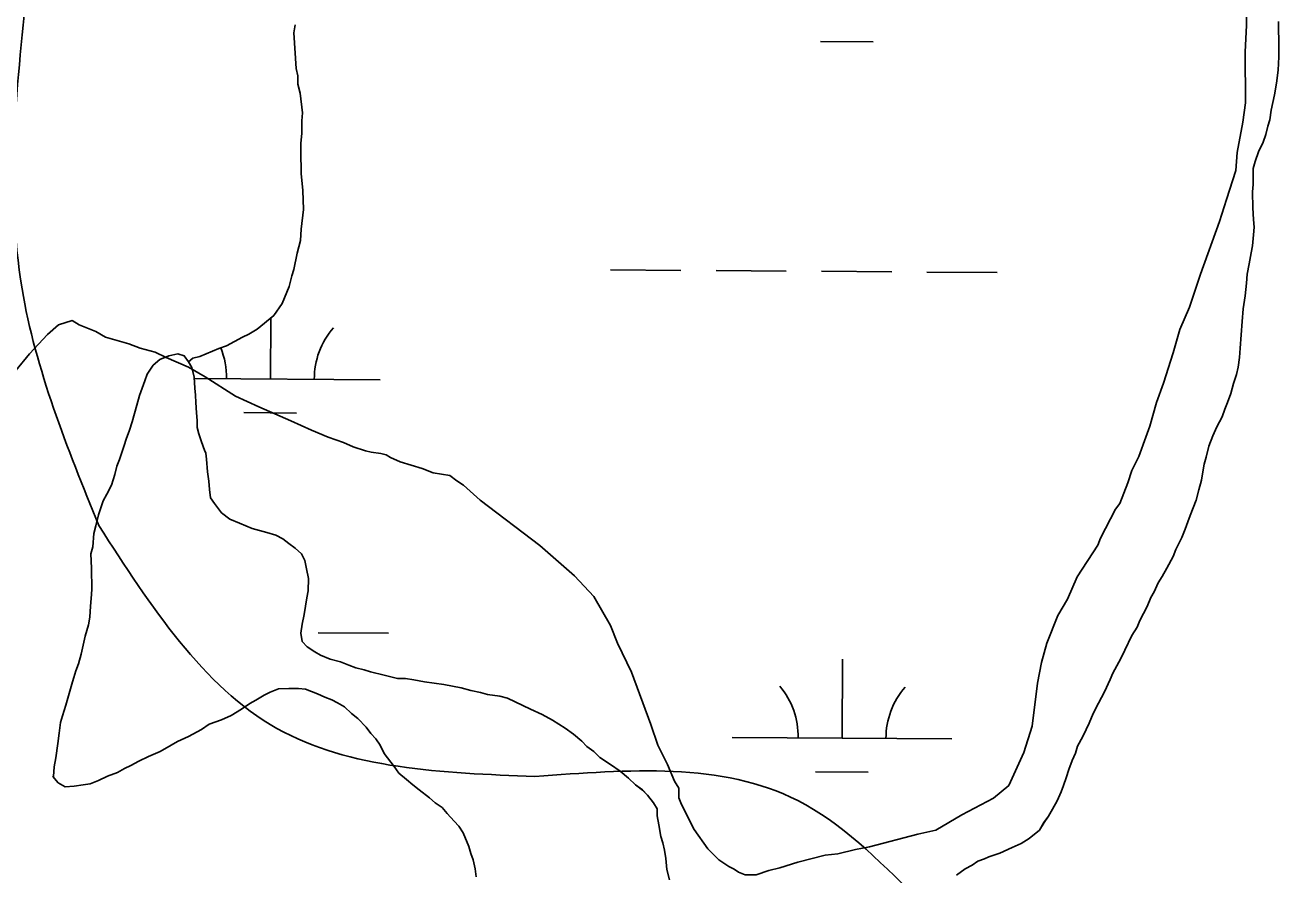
# Model space of a CAD drawing. Extents: x 3172231 to 3210228, y 940198 to 965780.
# Drawn here: x 3185694 to 3186265, y 960362 to 960749 of the extents above; entities that cross this region are included whole.
import ezdxf

# ---------------------------------------------------------------- set-up
doc = ezdxf.new("R2010")
doc.units = 0
for name, color, linetype in [('V-BORW-LINE', 7, 'Continuous'), ('V-SITE-VEGE', 7, 'Continuous'), ('V-TOPO-SHOR', 7, 'Continuous'), ('V-WETL-SWMP', 7, 'Continuous')]:
    doc.layers.add(name, color=color, linetype=linetype)

msp = doc.modelspace()

# ---------------------------------------------------------------- linework, layer by layer
at = {"layer": 'V-BORW-LINE'}
for points in [[(3185728.019, 960520.638), (3185693.072, 960628.475), (3185696.066, 960771.213)], [(3185926.628, 960406.322), (3185809.148, 960428.244), (3185728.019, 960520.638)], [(3186099.842, 960351.637), (3186046.254, 960395.445), (3185926.628, 960406.322)]]:
    msp.add_spline(points, degree=3, dxfattribs=at)
at = {"layer": 'V-SITE-VEGE'}
for points in [[(3186250.626, 960754.106), (3186250.644, 960748.445), (3186250.055, 960736.495), (3186250.132, 960713.228), (3186248.904, 960704.419), (3186246.434, 960690.577), (3186245.832, 960682.399), (3186241.473, 960669.179), (3186238.363, 960659.107), (3186229.636, 960635.182), (3186224.655, 960620.074), (3186220.289, 960609.998), (3186217.178, 960599.297), (3186212.822, 960585.449), (3186209.707, 960576.634), (3186206.598, 960565.933), (3186204.728, 960560.895), (3186201.613, 960552.083), (3186198.49, 960545.785), (3186196.622, 960540.118), (3186192.881, 960530.673), (3186191.003, 960528.15), (3186184.127, 960514.922), (3186182.88, 960511.774), (3186173.496, 960497.278), (3186169.128, 960487.202), (3186164.749, 960479.643), (3186159.76, 960467.05), (3186157.274, 960458.237), (3186155.419, 960448.798), (3186152.967, 960429.295), (3186149.234, 960417.335), (3186142.367, 960402.22), (3186135.469, 960396.537), (3186121.031, 960388.943), (3186109.105, 960381.986), (3186100.936, 960380.073), (3186078.944, 960374.341), (3186072.661, 960373.061), (3186064.491, 960371.148), (3186058.835, 960370.501), (3186046.268, 960367.316), (3186038.101, 960364.775), (3186033.075, 960363.499), (3186027.421, 960361.594), (3186022.391, 960361.578), (3186019.243, 960362.825), (3186017.351, 960364.076), (3186014.832, 960365.326), (3186010.418, 960368.455), (3186005.372, 960373.471), (3185999.056, 960382.252), (3185993.358, 960393.553), (3185992.091, 960396.693), (3185992.074, 960401.092), (3185990.178, 960404.234), (3185987.009, 960411.768), (3185982.578, 960420.558), (3185979.403, 960429.979), (3185970.519, 960453.844), (3185964.189, 960467.031), (3185961.016, 960475.197), (3185953.426, 960488.38), (3185944.591, 960497.78), (3185928.826, 960511.563), (3185901.716, 960532.227), (3185894.147, 960539.119), (3185890.997, 960540.995), (3185887.845, 960543.5), (3185880.294, 960544.733), (3185875.258, 960546.602), (3185865.186, 960549.713), (3185860.779, 960551.585), (3185858.887, 960552.836), (3185856.37, 960553.457), (3185851.966, 960554.071)], [(3185851.966, 960554.071), (3185849.447, 960554.694), (3185843.785, 960556.562), (3185839.373, 960558.434), (3185832.449, 960560.924), (3185824.892, 960564.045), (3185815.444, 960568.416), (3185800.959, 960574.656), (3185790.256, 960579.653), (3185776.387, 960588.41), (3185768.83, 960592.787), (3185758.754, 960597.155), (3185753.716, 960599.654), (3185746.791, 960601.519), (3185741.753, 960603.387), (3185731.052, 960606.496), (3185726.643, 960608.999), (3185719.086, 960612.118), (3185715.936, 960613.994), (3185709.655, 960612.085), (3185704.637, 960607.668), (3185696.492, 960598.837), (3185690.228, 960591.269)]]:
    msp.add_lwpolyline(points, dxfattribs=at)
at = {"layer": 'V-TOPO-SHOR'}
for points in [[(3186265.177, 960750.296), (3186265.144, 960746.485), (3186265.394, 960741.791), (3186265.327, 960734.17), (3186264.978, 960728.016), (3186264.339, 960722.161), (3186263.414, 960716.892), (3186261.884, 960709.869), (3186261.257, 960705.478), (3186260.352, 960702.553), (3186259.439, 960698.75), (3186258.234, 960695.242), (3186256.143, 960690.863), (3186254.638, 960686.481), (3186253.731, 960683.263), (3186253.694, 960679.159), (3186253.663, 960675.936), (3186253.342, 960672.712), (3186253.571, 960665.382), (3186253.815, 960660.103), (3186254.077, 960656.582), (3186253.751, 960653.068), (3186253.415, 960648.087), (3186252.799, 960644.867), (3186251.875, 960639.891), (3186250.954, 960635.209), (3186250.624, 960631.107), (3186249.985, 960625.25), (3186249.053, 960619.394), (3186248.707, 960613.535), (3186247.72, 960601.524), (3186247.388, 960597.129), (3186246.761, 960592.738), (3186246.147, 960589.518), (3186244.644, 960585.426), (3186243.429, 960580.747), (3186241.926, 960576.657), (3186240.728, 960573.734), (3186239.524, 960570.228), (3186237.138, 960565.559), (3186235.342, 960561.471), (3186233.542, 960556.795), (3186232.323, 960551.823), (3186231.416, 960548.605), (3186230.797, 960545.093), (3186230.177, 960541.288), (3186228.964, 960536.901), (3186227.75, 960532.221), (3186225.049, 960525.211), (3186223.85, 960522.289), (3186222.648, 960519.075), (3186221.149, 960515.276), (3186218.46, 960509.73), (3186217.26, 960506.517), (3186214.28, 960501.268), (3186212.193, 960497.475), (3186210.409, 960494.559), (3186208.613, 960490.471), (3186207.124, 960487.845), (3186205.328, 960483.757), (3186202.045, 960477.337), (3186200.847, 960474.417), (3186198.468, 960470.626), (3186195.183, 960463.912), (3186193.391, 960460.117), (3186189.813, 960453.406), (3186188.613, 960450.486), (3186185.926, 960444.94), (3186183.239, 960439.687), (3186180.853, 960435.017), (3186179.055, 960430.636), (3186177.562, 960427.718), (3186176.067, 960424.507), (3186173.683, 960420.13), (3186172.773, 960416.913), (3186171.28, 960413.701), (3186169.777, 960409.612), (3186168.571, 960405.811), (3186167.367, 960402.302), (3186166.166, 960399.382), (3186164.372, 960395.294), (3186162.286, 960391.501), (3186160.498, 960388.294), (3186158.421, 960385.38), (3186156.336, 960381.88), (3186151.611, 960378.111), (3186148.072, 960375.797), (3186143.954, 960374.077), (3186138.361, 960371.486)], [(3185820.321, 960507.729), (3185817.413, 960510.394), (3185814.5, 960512.47), (3185811.881, 960514.547), (3185808.672, 960516.335), (3185804.578, 960517.543), (3185797.85, 960519.364), (3185794.93, 960520.562), (3185792.009, 960521.76), (3185787.628, 960523.558), (3185783.844, 960526.526), (3185780.655, 960530.659), (3185778.92, 960533.313), (3185778.367, 960537.128), (3185778.109, 960540.942), (3185777.561, 960545.05), (3185777.026, 960550.92), (3185776.756, 960553.559), (3185776.182, 960555.032), (3185774.753, 960558.856), (3185773.612, 960562.382), (3185772.758, 960565.321), (3185772.787, 960568.547), (3185772.524, 960572.067), (3185772.275, 960576.759), (3185772.008, 960579.987), (3185771.744, 960583.214), (3185771.496, 960588.201), (3185770.364, 960592.609), (3185768.92, 960595.261), (3185766.892, 960597.917), (3185763.97, 960598.822), (3185759.858, 960597.981), (3185755.737, 960596.258), (3185752.784, 960593.645), (3185750.107, 960589.565), (3185748.909, 960586.645), (3185746.503, 960579.923), (3185745.29, 960575.537), (3185743.171, 960567.932), (3185741.964, 960564.131), (3185740.461, 960560.041), (3185739.556, 960557.119), (3185737.446, 960550.686), (3185736.246, 960547.766), (3185735.335, 960543.962), (3185733.823, 960538.992), (3185731.734, 960534.906), (3185729.951, 960531.992), (3185727.839, 960525.561), (3185726.623, 960520.589), (3185725.711, 960517.078), (3185725.363, 960510.924), (3185724.456, 960507.709), (3185724.689, 960501.256), (3185724.896, 960491.581), (3185724.566, 960487.479), (3185724.243, 960483.962), (3185723.905, 960478.984), (3185723.286, 960475.469), (3185721.773, 960470.208), (3185720.858, 960466.11), (3185719.94, 960462.014), (3185718.73, 960457.627), (3185717.527, 960454.414), (3185716.622, 960451.489), (3185716.016, 960449.443), (3185712.991, 960438.916), (3185711.482, 960433.946), (3185710.575, 960431.021), (3185709.944, 960426.045), (3185709.315, 960421.359), (3185708.379, 960414.918), (3185707.756, 960410.82), (3185707.423, 960406.425), (3185707.13, 960406.427), (3185709.448, 960403.476), (3185712.657, 960401.688), (3185716.764, 960401.944), (3185720.874, 960402.493), (3185724.104, 960403.05), (3185727.927, 960404.481), (3185732.05, 960406.497), (3185736.463, 960408.217), (3185739.703, 960409.948), (3185742.648, 960411.385), (3185746.183, 960413.407), (3185750.599, 960415.42), (3185755.897, 960417.718), (3185760.906, 960420.603), (3185763.853, 960422.336), (3185768.859, 960424.638), (3185774.751, 960427.808), (3185778.29, 960430.122), (3185783.877, 960432.125), (3185788.292, 960434.136), (3185793.009, 960437.026), (3185796.844, 960439.631), (3185799.495, 960441.073), (3185803.326, 960443.383), (3185805.979, 960444.827)], [(3185987.855, 960359.35), (3185986.725, 960364.052), (3185986.184, 960369.041), (3185985.631, 960372.856), (3185984.781, 960376.088), (3185983.927, 960379.029), (3185983.096, 960384.313), (3185982.252, 960388.423), (3185982.283, 960391.649), (3185980.546, 960394.303), (3185977.941, 960397.844), (3185975.616, 960400.209), (3185972.411, 960402.585), (3185969.214, 960405.544), (3185965.432, 960408.803), (3185961.061, 960411.774), (3185956.107, 960415.043), (3185953.492, 960417.705), (3185950.289, 960420.079), (3185947.964, 960422.446), (3185944.182, 960425.705), (3185940.395, 960428.377), (3185934.564, 960431.947), (3185929.897, 960434.628), (3185924.642, 960437.02), (3185917.636, 960440.307), (3185914.133, 960442.097), (3185910.623, 960443.008), (3185905.059, 960443.645), (3185901.841, 960444.553), (3185897.452, 960445.472), (3185893.066, 960446.685), (3185885.164, 960448.221), (3185880.772, 960448.845), (3185876.381, 960449.472), (3185871.404, 960450.396), (3185867.599, 960451.016), (3185864.08, 960451.049), (3185857.938, 960452.568), (3185851.796, 960454.09), (3185848.872, 960454.995), (3185845.069, 960455.909), (3185841.855, 960457.111), (3185838.056, 960458.61), (3185833.377, 960459.825), (3185828.996, 960461.623), (3185826.371, 960463.114), (3185822.875, 960465.489), (3185820.55, 960467.857), (3185819.997, 960471.672), (3185820.622, 960475.77), (3185821.539, 960480.159), (3185822.16, 960483.964), (3185822.78, 960487.772), (3185823.397, 960490.991), (3185823.446, 960496.559), (3185822.606, 960500.965), (3185821.76, 960504.784), (3185820.321, 960507.729)], [(3185805.979, 960444.827), (3185809.802, 960446.259), (3185814.494, 960446.508), (3185818.893, 960446.469), (3185822.115, 960446.148), (3185827.667, 960444.045), (3185830.876, 960442.552), (3185834.091, 960441.349), (3185836.717, 960439.861), (3185839.924, 960438.073), (3185843.123, 960435.111), (3185846.033, 960432.74), (3185849.812, 960428.896), (3185851.837, 960425.944), (3185854.162, 960423.579), (3185856.185, 960420.63), (3185857.912, 960416.802), (3185862.548, 960410.898), (3185864.576, 960407.949), (3185868.066, 960404.985), (3185870.978, 960402.614), (3185873.886, 960400.242), (3185878.545, 960396.683), (3185881.163, 960394.313), (3185884.37, 960392.232), (3185886.69, 960389.574), (3185889.883, 960386.027), (3185891.915, 960383.663), (3185893.94, 960380.714), (3185896.525, 960374.533), (3185897.375, 960371.302), (3185898.522, 960368.359), (3185899.363, 960364.248), (3185899.918, 960360.726)], [(3186138.361, 960371.486), (3186134.242, 960370.059), (3186133.362, 960369.774), (3186131.301, 960368.912), (3186128.358, 960367.767), (3186125.704, 960366.03), (3186122.464, 960364.302), (3186118.626, 960361.404)]]:
    msp.add_lwpolyline(points, dxfattribs=at)
at = {"layer": 'V-WETL-SWMP'}
for p, q in [((3186056.629, 960741.11), (3186080.628, 960740.946)), ((3185961.075, 960637.118), (3185993.074, 960636.9)), ((3186009.074, 960636.791), (3186041.073, 960636.573)), ((3186057.072, 960636.464), (3186089.072, 960636.246)), ((3186105.071, 960636.138), (3186137.07, 960635.92)), ((3185806.141, 960587.429), (3185806.33, 960615.162)), ((3185771.525, 960587.665), (3185856.14, 960587.089)), ((3185794.036, 960572.08), (3185818.036, 960571.917)), ((3185827.947, 960471.846), (3185859.946, 960471.628)), ((3186066.468, 960423.792), (3186066.714, 960459.791)), ((3186016.47, 960424.132), (3186116.467, 960423.451)), ((3186054.364, 960408.443), (3186078.363, 960408.279))]:
    msp.add_line(p, q, dxfattribs=at)
for points in [[(3185797.851, 960519.363), (3185794.93, 960520.562), (3185792.009, 960521.761), (3185787.628, 960523.559), (3185783.843, 960526.525), (3185780.656, 960530.658), (3185778.92, 960533.312), (3185778.368, 960537.128), (3185778.109, 960540.942), (3185777.56, 960545.051), (3185777.026, 960550.919), (3185776.756, 960553.56), (3185776.183, 960555.031), (3185774.752, 960558.855), (3185773.611, 960562.383), (3185772.758, 960565.322), (3185772.786, 960568.547), (3185772.525, 960572.067), (3185772.274, 960576.76), (3185772.009, 960579.987), (3185771.745, 960583.215), (3185771.497, 960588.201), (3185770.364, 960592.608), (3185768.921, 960595.26), (3185770.794, 960596.944), (3185773.994, 960597.626), (3185782.612, 960601.262), (3185786.125, 960602.589), (3185793.456, 960606.53), (3185796.328, 960607.849), (3185800.15, 960610.143), (3185807.774, 960616.334), (3185811.556, 960621.835), (3185814.668, 960629.574), (3185815.892, 960634.403), (3185816.819, 960637.302), (3185818.331, 960644.7), (3185819.864, 960650.495), (3185820.121, 960655.632), (3185821.293, 960664.631), (3185820.865, 960673.289), (3185820.128, 960680.98), (3185820, 960691.246), (3185819.957, 960694.775), (3185820.543, 960699.275), (3185820.471, 960705.049), (3185820.748, 960708.582), (3185819.674, 960717.553), (3185818.66, 960721.712), (3185818.612, 960725.561), (3185817.931, 960728.762), (3185816.766, 960745.111), (3185817.364, 960748.648)], [(3186265.178, 960750.296), (3186265.144, 960746.485), (3186265.395, 960741.792), (3186265.326, 960734.171), (3186264.978, 960728.017), (3186264.339, 960722.16), (3186263.413, 960716.891), (3186261.884, 960709.869), (3186261.258, 960705.477), (3186260.352, 960702.553), (3186259.439, 960698.75), (3186258.235, 960695.243), (3186256.143, 960690.864), (3186254.638, 960686.48), (3186253.73, 960683.263), (3186253.693, 960679.159), (3186253.664, 960675.935), (3186253.342, 960672.713), (3186253.57, 960665.382), (3186253.815, 960660.102), (3186254.077, 960656.582), (3186253.752, 960653.067), (3186253.415, 960648.086), (3186252.799, 960644.867), (3186251.875, 960639.891), (3186250.954, 960635.209), (3186250.624, 960631.107), (3186249.985, 960625.25), (3186249.053, 960619.395), (3186248.708, 960613.535), (3186247.72, 960601.524), (3186247.388, 960597.129), (3186246.762, 960592.737), (3186246.147, 960589.518), (3186244.644, 960585.427), (3186243.43, 960580.747), (3186241.927, 960576.656), (3186240.729, 960573.735), (3186239.524, 960570.228), (3186237.137, 960565.559), (3186235.342, 960561.47), (3186233.541, 960556.796), (3186232.323, 960551.823), (3186231.415, 960548.606), (3186230.797, 960545.094), (3186230.177, 960541.288), (3186228.965, 960536.902), (3186227.75, 960532.222), (3186225.049, 960525.21), (3186223.85, 960522.289), (3186222.649, 960519.075), (3186221.149, 960515.277), (3186218.461, 960509.731), (3186217.259, 960506.517), (3186214.28, 960501.267), (3186212.194, 960497.474), (3186210.409, 960494.559), (3186208.613, 960490.47), (3186207.124, 960487.845), (3186205.328, 960483.757), (3186202.046, 960477.337), (3186200.847, 960474.416), (3186198.468, 960470.626), (3186195.183, 960463.912), (3186193.39, 960460.117), (3186189.812, 960453.406), (3186188.613, 960450.486), (3186185.925, 960444.939), (3186183.239, 960439.686), (3186180.852, 960435.017), (3186179.054, 960430.636), (3186177.562, 960427.717), (3186176.067, 960424.506), (3186173.683, 960420.13), (3186172.774, 960416.913), (3186171.28, 960413.702), (3186169.777, 960409.611), (3186168.57, 960405.81), (3186167.366, 960402.303), (3186166.167, 960399.382), (3186164.372, 960395.294), (3186162.286, 960391.502), (3186160.498, 960388.293), (3186158.42, 960385.38), (3186156.336, 960381.88), (3186151.612, 960378.111), (3186148.073, 960375.798), (3186143.953, 960374.076), (3186138.36, 960371.487), (3186134.243, 960370.058), (3186133.361, 960369.773), (3186131.301, 960368.912), (3186128.359, 960367.766), (3186125.705, 960366.031), (3186122.464, 960364.301)], [(3185987.856, 960359.35), (3185986.725, 960364.051), (3185986.184, 960369.04), (3185985.632, 960372.856), (3185984.781, 960376.088), (3185983.928, 960379.028), (3185983.096, 960384.312), (3185982.253, 960388.424), (3185982.282, 960391.649), (3185980.547, 960394.303), (3185977.94, 960397.844), (3185975.616, 960400.21), (3185972.412, 960402.584), (3185969.214, 960405.545), (3185965.432, 960408.803), (3185961.061, 960411.774), (3185956.107, 960415.043), (3185953.492, 960417.705), (3185950.288, 960420.079), (3185947.964, 960422.446), (3185944.182, 960425.704), (3185940.395, 960428.377), (3185934.564, 960431.947), (3185929.897, 960434.627), (3185924.641, 960437.02), (3185917.635, 960440.307), (3185914.133, 960442.098), (3185910.623, 960443.009), (3185905.059, 960443.645), (3185901.842, 960444.553), (3185897.453, 960445.472), (3185893.066, 960446.684), (3185885.164, 960448.221), (3185880.772, 960448.846), (3185876.38, 960449.472), (3185871.405, 960450.396), (3185867.599, 960451.017), (3185864.081, 960451.048), (3185857.938, 960452.569), (3185851.796, 960454.09), (3185848.872, 960454.996), (3185845.069, 960455.909), (3185841.855, 960457.111), (3185838.057, 960458.611), (3185833.377, 960459.825), (3185828.996, 960461.623), (3185826.371, 960463.113), (3185822.874, 960465.489), (3185820.55, 960467.856), (3185819.998, 960471.672), (3185820.621, 960475.771), (3185821.54, 960480.16), (3185822.16, 960483.965), (3185822.781, 960487.771), (3185823.396, 960490.99), (3185823.446, 960496.56), (3185822.606, 960500.965), (3185821.76, 960504.784), (3185820.321, 960507.729), (3185817.413, 960510.393), (3185814.5, 960512.471), (3185811.88, 960514.547), (3185808.671, 960516.335), (3185804.578, 960517.544), (3185797.851, 960519.363)], [(3186122.464, 960364.301), (3186118.627, 960361.403)]]:
    msp.add_lwpolyline(points, dxfattribs=at)
for centre, start, end in [((3185861.386, 960587.528), 138.83816, 180.38182), ((3185750.903, 960588.28), 358.83816, 22.22139), ((3186011.23, 960424.642), 358.83816, 40.38182), ((3186121.713, 960423.89), 138.83816, 180.38182)]:
    msp.add_arc(centre, 35.246, start, end, dxfattribs=at)

doc.saveas('drawing.dxf')
